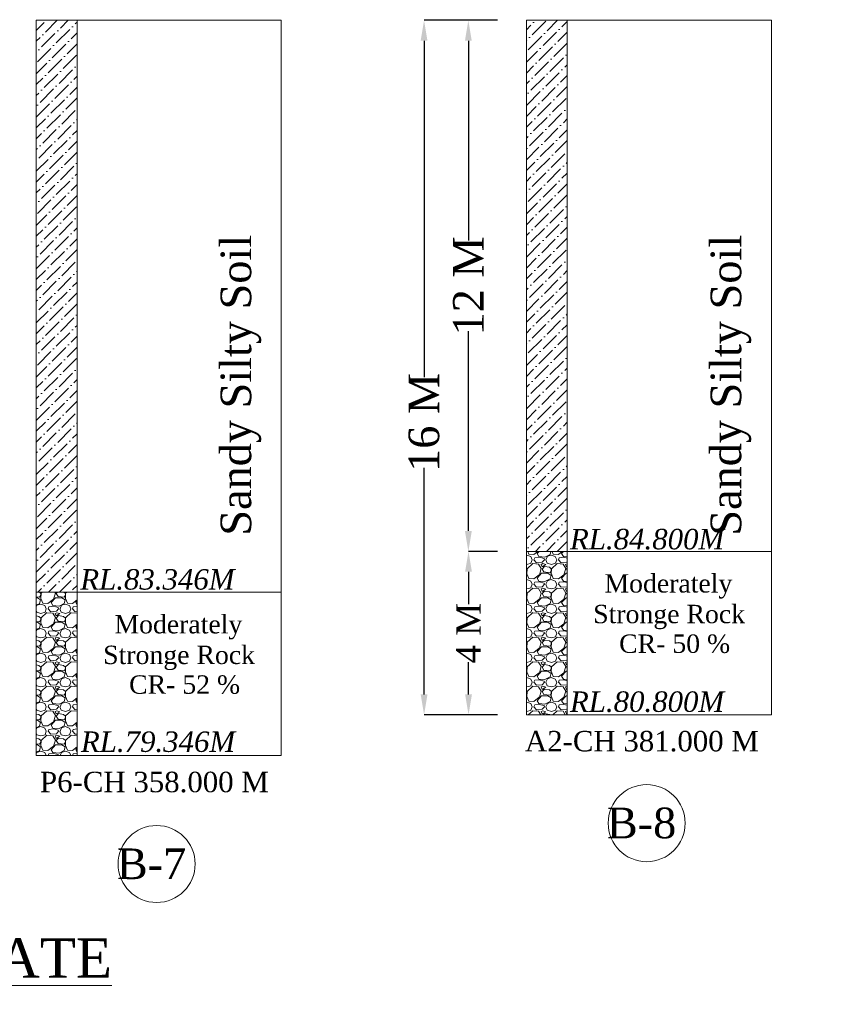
# Model space of a CAD drawing. Header units: millimetres. Extents: x -20950785 to 389010297, y -11535949 to 14056629.
# Tile 265 of 654: x 13394866 to 13434813, y -478686 to -430482. Entities that reach past the tile are written whole.
import ezdxf

# ---------------------------------------------------------------- set-up
doc = ezdxf.new("R2010")
doc.units = ezdxf.units.MM
doc.header["$LTSCALE"] = 60
doc.header["$MEASUREMENT"] = 0
doc.styles.add('PDF Arial Bold', font='times.ttf')
doc.dimstyles.get("Standard").update_dxf_attribs({"dimtxt": 400, "dimasz": 215, "dimexe": 0.18, "dimexo": 0.0625, "dimgap": 0.09, "dimtad": 0, "dimtih": 1, "dimtoh": 1, "dimdec": 0, "dimzin": 4, "dimdsep": 46, "dimtxsty": 'Standard', "dimblk": 'OPEN90', "dimcen": 0, "dimadec": 0, "dimazin": 1, "dimtfac": 1, "dimtdec": 0, "dimtix": 1, "dimtofl": 0, "dimtmove": 0, "dimatfit": 3, "dimldrblk": 'OPEN30', "dimfxl": 1, "dimtolj": 1, "dimtzin": 0, "dimarcsym": 0})

# ---------------------------------------------------------------- blocks, each defined once
blk = doc.blocks.new('*D2152')
at = {"color": 0, "linetype": 'Continuous', "lineweight": -2, "ltscale": 2, "transparency": 16777216}
for p, q in [((13394260, -430513), (13392840, -430513)), ((13392840, -431513), (13392840, -442297)), ((13392840, -457513), (13392840, -446729)), ((13394264, -458513), (13392840, -458513))]:
    blk.add_line(p, q, dxfattribs=at)
at = {"color": 0, "linetype": 'Continuous', "lineweight": 9, "ltscale": 2, "transparency": 16777216}
for points in [[(13392674, -431513), (13393007, -431513), (13392840, -430513)], [(13392674, -457513), (13393007, -457513), (13392840, -458513)]]:
    blk.add_solid(points, dxfattribs=at)
at = {"layer": 'Defpoints', "color": 0, "linetype": 'Continuous', "lineweight": 9, "ltscale": 2, "transparency": 16777216}
for p in [(13394260, -430513), (13392840, -458513), (13394264, -458513)]:
    blk.add_point(p, dxfattribs=at)
at = {"color": 0, "linetype": 'Continuous', "lineweight": 9, "ltscale": 2, "transparency": 16777216, "insert": (13392840, -444513), "char_height": 1500, "attachment_point": 5, "rotation": 90, "style": 'PDF Arial Bold'}
blk.add_mtext('\\A1;13 M', dxfattribs=at)
blk = doc.blocks.new('*D2153')
at = {"color": 0, "linetype": 'Continuous', "lineweight": -2, "ltscale": 2, "transparency": 16777216}
for p, q in [((13418260, -430513), (13416840, -430513)), ((13416840, -431513), (13416840, -441297)), ((13416840, -455513), (13416840, -445729)), ((13418264, -456513), (13416840, -456513))]:
    blk.add_line(p, q, dxfattribs=at)
at = {"color": 0, "linetype": 'Continuous', "lineweight": 9, "ltscale": 2, "transparency": 16777216}
for points in [[(13416674, -431513), (13417007, -431513), (13416840, -430513)], [(13416674, -455513), (13417007, -455513), (13416840, -456513)]]:
    blk.add_solid(points, dxfattribs=at)
at = {"layer": 'Defpoints', "color": 0, "linetype": 'Continuous', "lineweight": 9, "ltscale": 2, "transparency": 16777216}
for p in [(13418260, -430513), (13416840, -456513), (13418264, -456513)]:
    blk.add_point(p, dxfattribs=at)
at = {"color": 0, "linetype": 'Continuous', "lineweight": 9, "ltscale": 2, "transparency": 16777216, "insert": (13416840, -443513), "char_height": 1500, "attachment_point": 5, "rotation": 90, "style": 'PDF Arial Bold'}
blk.add_mtext('\\A1;12 M', dxfattribs=at)
blk = doc.blocks.new('*D2160')
at = {"color": 0, "linetype": 'Continuous', "lineweight": -2, "ltscale": 2, "transparency": 16777216}
for p, q in [((13418264, -456513), (13416848, -456513)), ((13416848, -457513), (13416848, -459093)), ((13416848, -463513), (13416848, -461933)), ((13418264, -464513), (13416848, -464513))]:
    blk.add_line(p, q, dxfattribs=at)
at = {"color": 0, "linetype": 'Continuous', "lineweight": 9, "ltscale": 2, "transparency": 16777216}
for points in [[(13416681, -457513), (13417015, -457513), (13416848, -456513)], [(13416681, -463513), (13417015, -463513), (13416848, -464513)]]:
    blk.add_solid(points, dxfattribs=at)
at = {"layer": 'Defpoints', "color": 0, "linetype": 'Continuous', "lineweight": 9, "ltscale": 2, "transparency": 16777216}
for p in [(13418264, -456513), (13416848, -464513), (13418264, -464513)]:
    blk.add_point(p, dxfattribs=at)
at = {"color": 0, "linetype": 'Continuous', "lineweight": 9, "ltscale": 2, "transparency": 16777216, "insert": (13416848, -460513), "char_height": 1200, "attachment_point": 5, "rotation": 90, "style": 'PDF Arial Bold'}
blk.add_mtext('\\A1;4 M', dxfattribs=at)
blk = doc.blocks.new('*D4190')
at = {"color": 0, "linetype": 'Continuous', "lineweight": -2, "ltscale": 2, "transparency": 16777216}
for p, q in [((13416840, -430513), (13414671, -430513)), ((13414672, -431513), (13414672, -447982)), ((13414672, -463513), (13414672, -452415)), ((13416848, -464513), (13414671, -464513))]:
    blk.add_line(p, q, dxfattribs=at)
at = {"color": 0, "linetype": 'Continuous', "lineweight": 9, "ltscale": 2, "transparency": 16777216}
for points in [[(13414505, -431513), (13414838, -431513), (13414672, -430513)], [(13414505, -463513), (13414838, -463513), (13414672, -464513)]]:
    blk.add_solid(points, dxfattribs=at)
at = {"layer": 'Defpoints', "color": 0, "linetype": 'Continuous', "lineweight": 9, "ltscale": 2, "transparency": 16777216}
for p in [(13416840, -430513), (13414672, -464513), (13416848, -464513)]:
    blk.add_point(p, dxfattribs=at)
at = {"color": 0, "linetype": 'Continuous', "lineweight": 9, "ltscale": 2, "transparency": 16777216, "insert": (13414672, -450199), "char_height": 1500, "attachment_point": 5, "rotation": 90, "style": 'PDF Arial Bold'}
blk.add_mtext('\\A1;16 M', dxfattribs=at)

msp = doc.modelspace()

# ---------------------------------------------------------------- hatches: boundary and pattern name
at = {"linetype": 'Continuous', "lineweight": 9, "ltscale": 2}
h = msp.add_hatch(dxfattribs=at)
h.set_pattern_fill('ANSI36', scale=3000)
h.set_pattern_definition([(45, (369896.5, 1023871.55), (198.873782, 729.203868), [937.5, -187.5, 0, -187.5])])
h.paths.add_polyline_path([(13395680.38, -458512.95), (13397680.38, -458512.95), (13397680.38, -430512.95), (13395680.38, -430512.95)])
h = msp.add_hatch(dxfattribs=at)
h.set_pattern_fill('ANSI36', scale=3000)
h.set_pattern_definition([(45, (376896.5, 1023871.55), (198.873782, 729.203868), [937.5, -187.5, 0, -187.5])])
h.paths.add_polyline_path([(13419680.38, -456512.95), (13421680.38, -456512.95), (13421680.38, -430512.95), (13419680.38, -430512.95)])
h = msp.add_hatch(dxfattribs=at)
h.set_pattern_fill('GRAVEL', scale=1200)
h.set_pattern_definition([(228.0127875, (377760.5, 1025071.55), (-9600, -10800), [161.4432, -15982.90566]), (184.96974073, (377652.5, 1024951.55), (14400, 1200), [277.0416, -27427.10971]), (132.5104471, (377376.5, 1024927.55), (12000, -13200), [195.3456, -19339.23912]), (267.273689, (376908.5, 1024627.55), (1200, 24000), [252.2856, -24976.26965]), (292.8336542, (376896.5, 1024375.55), (-6000, 14400), [247.386, -24491.24775]), (357.273689, (376992.5, 1024147.55), (-24000, 1200), [252.2856, -24976.26965]), (37.69424047, (377244.5, 1024135.55), (-15600, -12000), [333.6348, -33029.81826]), (72.25532837, (377508.5, 1024339.55), (8400, 26400), [314.9856, -31183.5858]), (121.4295656, (377604.5, 1024639.55), (-9600, 15600), [253.14, -25060.88773]), (175.2363583, (377472.5, 1024855.55), (13200, -1200), [288.9984, -14160.9151]), (222.3974378, (377184.5, 1024879.55), (-14400, -13200), [373.7376, -37000.05001]), (138.8140748, (378096.5, 1024615.55), (-8400, 7200), [127.5612, -12628.61378]), (171.4692344, (378000.5, 1024699.55), (15600, -2400), [242.6844, -24025.8137]), (225, (377760.5, 1024735.55), (-1e-13, -1200), [169.7052, -1527.35107]), (203.1985905, (377676.5, 1024879.55), (6000, 2400), [91.3896, -9047.53813]), (291.8014095, (377592.5, 1024843.55), (-1200, 3600), [129.2436, -6332.95417]), (30.9637565, (377640.5, 1024723.55), (3600, 2400), [209.9148, -6787.22747]), (161.5650512, (377820.5, 1024831.55), (2400, -1200), [151.7892, -3642.94399]), (16.38954033, (376896.5, 1024843.55), (12000, 3600), [212.64, -21051.41418]), (70.34617594, (377100.5, 1024903.55), (-4800, -13200), [178.3932, -17660.8893]), (293.1985905, (377820.5, 1025071.55), (-2400, 6000), [182.778, -8956.14973]), (343.61045967, (377892.5, 1024903.55), (-12000, 3600), [212.64, -21051.41418]), (339.4439548, (376896.5, 1024099.55), (-6000, 2400), [205.056, -10047.74849]), (294.7751406, (377088.5, 1024027.55), (-6000, 13200), [171.8136, -17009.57168]), (66.8014095, (377832.5, 1023871.55), (2400, 6000), [182.778, -8956.14973]), (17.35402464, (377904.5, 1024039.55), (-15600, -4800), [201.1572, -19914.50834]), (69.4439548, (377244.5, 1023871.55), (-2400, -6000), [102.528, -10150.27649]), (101.3099325, (377760.5, 1023871.55), (-1200, 4800), [61.188, -6057.63542]), (165.9637565, (377748.5, 1023931.55), (3600, -1200), [247.386, -4700.34075]), (186.00900596, (377508.5, 1023991.55), (12000, 1200), [229.26, -22696.70781]), (303.6900675, (377640.5, 1024615.55), (-1200, 2400), [173.0664, -4153.59513]), (353.1572266, (377736.5, 1024471.55), (20400, -2400), [302.1528, -29913.07515]), (60.9453959, (378036.5, 1024435.55), (-4800, -8400), [123.5472, -12231.20897]), (90, (378096.5, 1024543.6), (-1200, 1200), [72, -1128]), (120.2564372, (377484.5, 1024027.55), (4800, -8400), [166.7088, -16504.22399]), (48.0127875, (377400.5, 1024171.55), (9600, 10800), [322.8864, -15821.46246]), (0, (377616.5, 1024411.6), (1200, 1200), [312, -888]), (325.3048465, (377928.5, 1024411.55), (12000, -8400), [189.7368, -18783.92916]), (254.0546041, (378084.5, 1024303.55), (-1200, -4800), [174.7224, -8561.40947]), (207.64597536, (378036.5, 1024135.55), (-22800, -12000), [284.478, -28163.36902]), (175.42607874, (377784.5, 1024003.55), (-15600, 1200), [300.9588, -29794.88809])])
h.paths.add_polyline_path([(13419680.38, -464512.95), (13421680.38, -464512.95), (13421680.38, -456512.95), (13419680.38, -456512.95)])
h.paths.add_polyline_path([(13421566.97, -464938.45), (13429617.8, -464938.45), (13429617.8, -462803.26), (13421566.97, -462803.26)], flags=9)
h = msp.add_hatch(dxfattribs=at)
h.set_pattern_fill('GRAVEL', scale=1200)
h.set_pattern_definition([(228.0127875, (370760.5, 1025071.55), (-9600, -10800), [161.4432, -15982.90566]), (184.96974073, (370652.5, 1024951.55), (14400, 1200), [277.0416, -27427.10971]), (132.5104471, (370376.5, 1024927.55), (12000, -13200), [195.3456, -19339.23912]), (267.273689, (369908.5, 1024627.55), (1200, 24000), [252.2856, -24976.26965]), (292.8336542, (369896.5, 1024375.55), (-6000, 14400), [247.386, -24491.24775]), (357.273689, (369992.5, 1024147.55), (-24000, 1200), [252.2856, -24976.26965]), (37.69424047, (370244.5, 1024135.55), (-15600, -12000), [333.6348, -33029.81826]), (72.25532837, (370508.5, 1024339.55), (8400, 26400), [314.9856, -31183.5858]), (121.4295656, (370604.5, 1024639.55), (-9600, 15600), [253.14, -25060.88773]), (175.2363583, (370472.5, 1024855.55), (13200, -1200), [288.9984, -14160.9151]), (222.3974378, (370184.5, 1024879.55), (-14400, -13200), [373.7376, -37000.05001]), (138.8140748, (371096.5, 1024615.55), (-8400, 7200), [127.5612, -12628.61378]), (171.4692344, (371000.5, 1024699.55), (15600, -2400), [242.6844, -24025.8137]), (225, (370760.5, 1024735.55), (-1e-13, -1200), [169.7052, -1527.35107]), (203.1985905, (370676.5, 1024879.55), (6000, 2400), [91.3896, -9047.53813]), (291.8014095, (370592.5, 1024843.55), (-1200, 3600), [129.2436, -6332.95417]), (30.9637565, (370640.5, 1024723.55), (3600, 2400), [209.9148, -6787.22747]), (161.5650512, (370820.5, 1024831.55), (2400, -1200), [151.7892, -3642.94399]), (16.38954033, (369896.5, 1024843.55), (12000, 3600), [212.64, -21051.41418]), (70.34617594, (370100.5, 1024903.55), (-4800, -13200), [178.3932, -17660.8893]), (293.1985905, (370820.5, 1025071.55), (-2400, 6000), [182.778, -8956.14973]), (343.61045967, (370892.5, 1024903.55), (-12000, 3600), [212.64, -21051.41418]), (339.4439548, (369896.5, 1024099.55), (-6000, 2400), [205.056, -10047.74849]), (294.7751406, (370088.5, 1024027.55), (-6000, 13200), [171.8136, -17009.57168]), (66.8014095, (370832.5, 1023871.55), (2400, 6000), [182.778, -8956.14973]), (17.35402464, (370904.5, 1024039.55), (-15600, -4800), [201.1572, -19914.50834]), (69.4439548, (370244.5, 1023871.55), (-2400, -6000), [102.528, -10150.27649]), (101.3099325, (370760.5, 1023871.55), (-1200, 4800), [61.188, -6057.63542]), (165.9637565, (370748.5, 1023931.55), (3600, -1200), [247.386, -4700.34075]), (186.00900596, (370508.5, 1023991.55), (12000, 1200), [229.26, -22696.70781]), (303.6900675, (370640.5, 1024615.55), (-1200, 2400), [173.0664, -4153.59513]), (353.1572266, (370736.5, 1024471.55), (20400, -2400), [302.1528, -29913.07515]), (60.9453959, (371036.5, 1024435.55), (-4800, -8400), [123.5472, -12231.20897]), (90, (371096.5, 1024543.6), (-1200, 1200), [72, -1128]), (120.2564372, (370484.5, 1024027.55), (4800, -8400), [166.7088, -16504.22399]), (48.0127875, (370400.5, 1024171.55), (9600, 10800), [322.8864, -15821.46246]), (0, (370616.5, 1024411.6), (1200, 1200), [312, -888]), (325.3048465, (370928.5, 1024411.55), (12000, -8400), [189.7368, -18783.92916]), (254.0546041, (371084.5, 1024303.55), (-1200, -4800), [174.7224, -8561.40947]), (207.64597536, (371036.5, 1024135.55), (-22800, -12000), [284.478, -28163.36902]), (175.42607874, (370784.5, 1024003.55), (-15600, 1200), [300.9588, -29794.88809])])
h.paths.add_polyline_path([(13395680.38, -466512.95), (13397680.38, -466512.95), (13397680.38, -458512.95), (13395680.38, -458512.95)])
h.paths.add_polyline_path([(13397616.45, -466897.26), (13405667.28, -466897.26), (13405667.28, -464762.08), (13397616.45, -464762.08)], flags=9)

# ---------------------------------------------------------------- linework, layer by layer
at = {"color": 7, "linetype": 'Continuous', "lineweight": 9, "ltscale": 2}
for p, q in [((13395680.38, -430512.95), (13395680.38, -466512.95)), ((13407680.38, -430512.95), (13395680.38, -430512.95)), ((13397680.38, -466512.95), (13397680.38, -430512.95)), ((13407680.38, -466512.95), (13407680.38, -430512.95)), ((13419680.38, -430512.95), (13419680.38, -464512.95)), ((13431680.38, -430512.95), (13419680.38, -430512.95)), ((13421680.38, -464512.95), (13421680.38, -430512.95)), ((13431680.38, -464512.95), (13431680.38, -430512.95)), ((13419680.38, -456512.95), (13431680.38, -456512.95)), ((13395680.38, -458512.95), (13407680.38, -458512.95)), ((13419680.38, -464512.95), (13421680.38, -464512.95)), ((13419680.38, -464512.95), (13431680.38, -464512.95)), ((13395680.38, -466512.95), (13397680.38, -466512.95)), ((13395680.38, -466512.95), (13407680.38, -466512.95))]:
    msp.add_line(p, q, dxfattribs=at)
for centre, radius in [((13500903, -376200.45), 347474.95), ((13425573.38, -469816.7), 1886.25), ((13401573.38, -471816.7), 1886.25)]:
    msp.add_circle(centre, radius, dxfattribs=at)

# ---------------------------------------------------------------- texts
at = {"color": 7, "linetype": 'Continuous', "lineweight": 9, "ltscale": 2, "attachment_point": 1, "rotation": 90, "style": 'PDF Arial Bold'}
for s, width, insert, char_height in [('\\pt7500;Sandy Silty Soil', 19976.8492, (13404702.77, -455744.47), 1500), ('\\pt7500;Sandy Silty Soil', 19976.8492, (13428702.77, -455744.47), 1500), ('\\pi1240.70522,t5740.70522;Moderately \\P\\pi690.45288,t5190.45288;Stronge Rock', 8577.0125, (13402191.87, -1575885.51), 900), ('\\pi1240.70522,t5740.70522;Moderately \\P\\pi690.45288,t5190.45288;Stronge Rock', 8577.0125, (13419191.87, -1578885.51), 900)]:
    msp.add_mtext_dynamic_manual_height_columns(s, width=width, gutter_width=1, heights=[0], dxfattribs=dict(at, insert=insert, char_height=char_height))
at = {"color": 7, "linetype": 'Continuous', "lineweight": 9, "ltscale": 2, "char_height": 1000, "width": 5796.7256, "attachment_point": 3, "style": 'PDF Arial Bold'}
for s, insert in [('{\\fTimes New Roman|b0|i1|c0|p18;RL.84.800M}', (13429369.08, -455411.53)), ('{\\fTimes New Roman|b0|i1|c0|p18;RL.83.346M}', (13405386.25, -457382.41)), ('{\\fTimes New Roman|b0|i1|c0|p18;RL.80.800M}', (13429367.8, -463369.05)), ('{\\fTimes New Roman|b0|i1|c0|p18;RL.79.346M}', (13405417.28, -465327.87))]:
    msp.add_mtext(s, dxfattribs=dict(at, insert=insert))
at = {"color": 7, "linetype": 'Continuous', "lineweight": 9, "ltscale": 2, "char_height": 900, "attachment_point": 1, "style": 'PDF Arial Bold'}
for s, insert in [('\\pi1240.70522,t5740.70522;Moderately \\P\\pi690.45288,t5190.45288;Stronge Rock', (13422263.66, -457627.74)), ('\\pi1240.70522,t5740.70522;Moderately \\P\\pi690.45288,t5190.45288;Stronge Rock', (13374284.49, -458779.1)), ('\\pi1240.70522,t5740.70522;Moderately \\P\\pi690.45288,t5190.45288;Stronge Rock', (13398263.66, -459627.74)), ('\\pi1677.72757,t6177.72757;CR- 50 %', (13422547.09, -460580.96)), ('\\pi1240.70522,t5740.70522;Moderately \\P\\pi690.45288,t5190.45288;Stronge Rock', (13350263.66, -462627.74)), ('\\pi1677.72757,t6177.72757;CR- 52 %', (13398547.09, -462580.96)), ('\\pi1677.72757,t6177.72757;CR- 58 %', (13374900.53, -464048.09)), ('\\pi1677.72757,t6177.72757;CR- 70 %', (13350547.09, -465580.96))]:
    msp.add_mtext_dynamic_manual_height_columns(s, width=8577.0125, gutter_width=1, heights=[0], dxfattribs=dict(at, insert=insert))
at = {"color": 7, "linetype": 'Continuous', "lineweight": 9, "ltscale": 2, "attachment_point": 3, "style": 'PDF Arial Bold'}
for s, insert, char_height in [('A2-CH 381.000 M', (13431063.77, -465301.87), 1000), ('P6-CH 358.000 M', (13407063.77, -467301.87), 1000), ('B-8', (13427022.46, -469057.14), 1500), ('B-7', (13403022.46, -471057.14), 1500)]:
    msp.add_mtext(s, dxfattribs=dict(at, insert=insert, char_height=char_height))
at = {"linetype": 'Continuous', "lineweight": 9, "insert": (13380905.63, -475461.82), "char_height": 1915.1515, "attachment_point": 1}
msp.add_mtext('{\\fTimes New Roman|b0|i0|c0|p18;\\LCERTIFICATE}', dxfattribs=at)

# ---------------------------------------------------------------- dimensions: what is measured, and where the dimension line sits
at = {"color": 7, "linetype": 'Continuous', "lineweight": 9, "ltscale": 2}
for base, p1, p2, text, override, picture, middle in [((13392840.38, -458512.95), (13394260.26, -430512.95), (13394264.01, -458512.95), '13 M', {"dimtxt": 1500, "dimasz": 1000, "dimtxsty": 'PDF Arial Bold', "dimfxl": 300}, '*D2152', (13392840.38, -444512.95)), ((13416840.38, -456512.95), (13418260.26, -430512.95), (13418264.01, -456512.95), '12 M', {"dimtxt": 1500, "dimasz": 1000, "dimtxsty": 'PDF Arial Bold', "dimfxl": 300}, '*D2153', (13416840.38, -443512.95)), ((13416847.88, -464512.95), (13418264.01, -456512.95), (13418264.01, -464512.95), '4 M', {"dimtxt": 1200, "dimasz": 1000, "dimtxsty": 'PDF Arial Bold', "dimfxl": 300}, '*D2160', (13416847.88, -460512.95))]:
    dim = msp.add_linear_dim(base=base, p1=p1, p2=p2, angle=90, text=text, dimstyle='Standard', override=override, dxfattribs=at)
    dim.commit()
    dim.dimension.update_dxf_attribs({"geometry": picture, "text_midpoint": middle, "text_rotation": 90})
dim = msp.add_linear_dim(base=(13414671.65, -464512.95), p1=(13416840, -430512.95), p2=(13416847.88, -464512.95), angle=90, text='16 M', dimstyle='Standard', override={"dimtxt": 1500, "dimasz": 1000, "dimtxsty": 'PDF Arial Bold', "dimfxl": 300}, dxfattribs=at)
dim.commit()
dim.dimension.update_dxf_attribs({"geometry": '*D4190', "text_midpoint": (13414671.65, -450198.5), "dimtype": 160, "text_rotation": 90})

doc.saveas('drawing.dxf')
